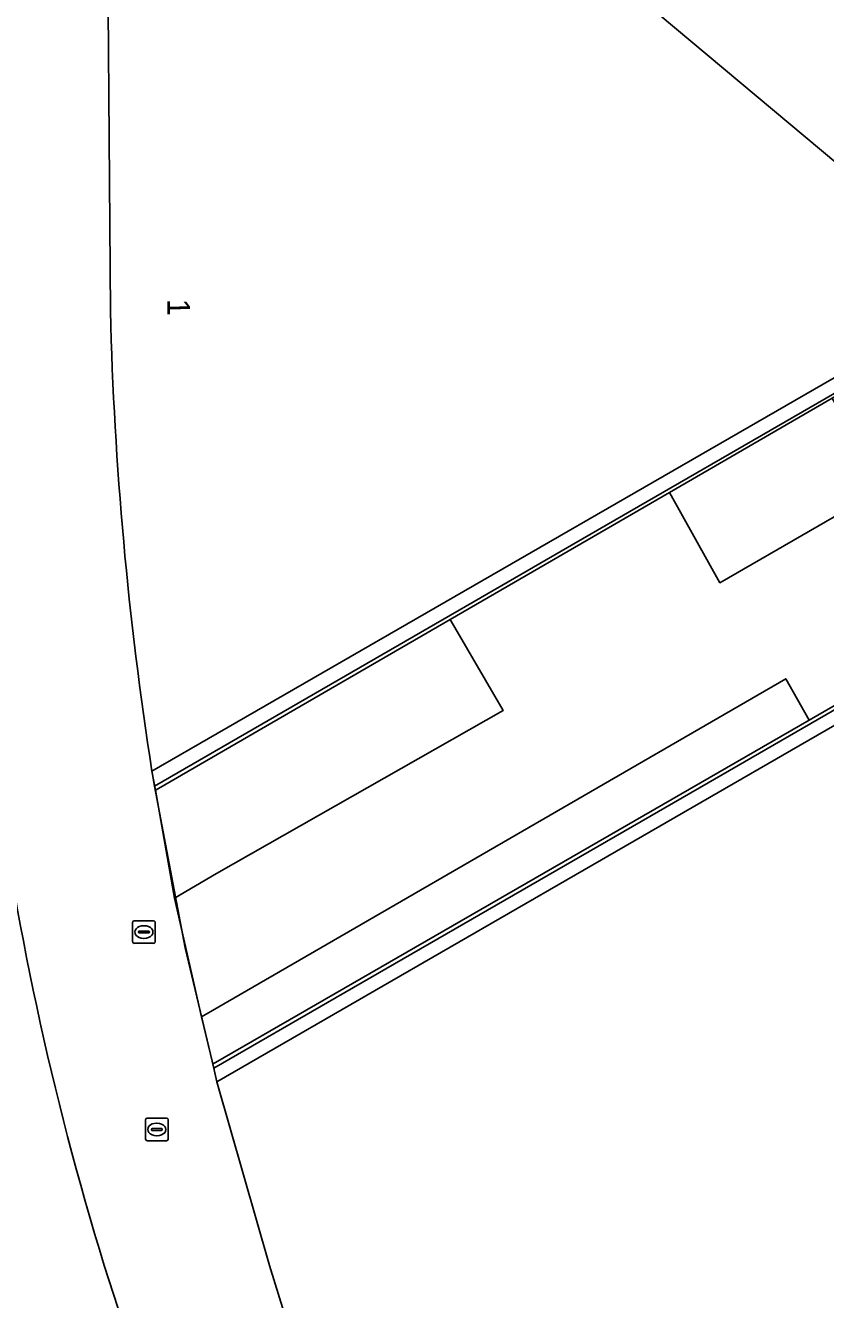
# Model space of a CAD drawing. Extents: x 155018 to 156648, y 383979 to 385733.
# Drawn here: x 155894 to 155929.3, y 384998.5 to 385054.8 of the extents above; entities that cross this region are included whole.
import ezdxf

# ---------------------------------------------------------------- set-up
doc = ezdxf.new("R2010")
doc.units = 0
for name, color, linetype in [('IMGEO_Brandkraan', 7, 'Continuous'), ('IMGEO_Groenvoorziening', 7, 'Continuous'), ('IMGEO_Lijnafwatering', 7, 'Continuous'), ('IMGEO_Pand', 7, 'Continuous'), ('IMGEO_Pand_nummerreeks', 7, 'Continuous'), ('IMGEO_Pand_overbouw', 7, 'Continuous'), ('IMGEO_Parkeervlak_open', 7, 'Continuous'), ('IMGEO_Rijbaan_lokaal_gesloten', 7, 'Continuous'), ('IMGEO_Rioolput', 7, 'Continuous'), ('IMGEO_Voetpad_gesloten', 7, 'Continuous'), ('IMGEO_Voetpad_open', 7, 'Continuous')]:
    doc.layers.add(name, color=color, linetype=linetype)

msp = doc.modelspace()

# ---------------------------------------------------------------- linework, layer by layer
at = {"layer": 'IMGEO_Brandkraan'}
for p, q in [((155899.321, 385005.577), (155899.321, 385006.429)), ((155899.396, 385006.503), (155900.248, 385006.503)), ((155900.322, 385006.429), (155900.322, 385005.577)), ((155899.58, 385005.997), (155899.58, 385006.009)), ((155900.018, 385005.96), (155899.62, 385005.96)), ((155899.623, 385006.046), (155900.021, 385006.046)), ((155899.809, 385006.283), (155899.834, 385006.283)), ((155900.064, 385006.009), (155900.064, 385005.997)), ((155900.248, 385005.503), (155899.396, 385005.503)), ((155899.832, 385005.723), (155899.807, 385005.723))]:
    msp.add_line(p, q, dxfattribs=at)
for points in [[(155899.321, 385005.577), (155899.321, 385006.429)], [(155899.396, 385006.503), (155900.248, 385006.503)], [(155900.322, 385006.429), (155900.322, 385005.577)], [(155900.248, 385005.503), (155899.396, 385005.503)]]:
    msp.add_lwpolyline(points, dxfattribs=at)
for centre, radius, start, end in [((155899.398, 385006.427), 0.0765, 91.552, 178.448), ((155899.398, 385006.427), 0.0765, 91.552, 178.448), ((155900.246, 385006.427), 0.0765, 1.552, 88.448), ((155900.246, 385006.427), 0.0765, 1.552, 88.448), ((155899.62, 385006.006), 0.0403, 85.8775, 175.7526), ((155899.617, 385005.996), 0.0366, 178.938, 274.7102), ((155900.021, 385006.003), 0.043, 264.8664, 352.4533), ((155900.025, 385006.008), 0.0386, 1.7309, 96.639), ((155899.398, 385005.579), 0.0765, 181.552, 268.448), ((155899.398, 385005.579), 0.0765, 181.552, 268.448), ((155900.246, 385005.579), 0.0765, 271.552, 358.448), ((155900.246, 385005.579), 0.0765, 271.552, 358.448)]:
    msp.add_arc(centre, radius, start, end, dxfattribs=at)
for centre, major_axis, ratio, start_param, end_param in [((155899.808, 385006.003), (-0.387, 0.002), 0.722429, 4.712389, 7.853982), ((155899.833, 385006.003), (-0.39, 0.002), 0.717154, 1.570796, 4.712389)]:
    msp.add_ellipse(centre, major_axis=major_axis, ratio=ratio, start_param=start_param, end_param=end_param, dxfattribs=at)
at = {"layer": 'IMGEO_Groenvoorziening'}
for points in [[(155931.898, 385034.323), (155929.63, 385038.296), (155922.449, 385034.136), (155924.671, 385030.145)], [(155912.773, 385028.53), (155899.888, 385021.066), (155899.761, 385020.993), (155900.603, 385016.212), (155902.451, 385017.305), (155915.106, 385024.51)], [(155928.606, 385024.084), (155927.579, 385025.908), (155902.28, 385011.253), (155901.795, 385010.979), (155902.286, 385008.899), (155902.408, 385008.964)]]:
    msp.add_lwpolyline(points, close=True, dxfattribs=at)
for centre, radius, start, end in [((155856.355, 384950.813), 135.697, 47.5775, 64.2279), ((155760.944, 384796.519), 312.012, 54.47286, 60.9796)]:
    msp.add_arc(centre, radius, start, end, dxfattribs=at)
at = {"layer": 'IMGEO_Lijnafwatering'}
for points in [[(155918.227, 385031.862), (155927.933, 385037.469), (155937.05, 385042.736), (155937.131, 385042.597)], [(155899.632, 385021.68), (155899.715, 385021.167), (155913.824, 385029.318), (155918.227, 385031.862)], [(155940.57, 385030.799), (155924.151, 385021.316)], [(155907.733, 385011.833), (155902.335, 385008.715), (155901.074, 385014.031), (155899.715, 385021.167)], [(155924.151, 385021.316), (155907.733, 385011.833)]]:
    msp.add_lwpolyline(points, dxfattribs=at)
at = {"layer": 'IMGEO_Pand'}
for points in [[(155899.603, 385021.831), (155937.216, 385043.521), (155944.599, 385047.786), (155938.057, 385052.455), (155931.863, 385056.624), (155926.702, 385059.926), (155921.138, 385063.383), (155915.823, 385066.527), (155906.455, 385071.675), (155905.501, 385072.168), (155899.039, 385075.51), (155898.459, 385075.8), (155898.171, 385073.008), (155901.728, 385072.713), (155901.197, 385063.094), (155897.611, 385063.175), (155897.771, 385042.136)], [(155913.964, 384972.207), (155949.576, 384992.767), (155931.167, 385024.688), (155902.475, 385008.1), (155904.798, 385000), (155908.101, 384989.3)]]:
    msp.add_lwpolyline(points, dxfattribs=at)
msp.add_arc((156055.177, 385046.103), 157.456, 181.44355, 188.86745, dxfattribs=at)
at = {"layer": 'IMGEO_Pand_overbouw'}
msp.add_lwpolyline([(155915.464, 385060.719), (155932.756, 385046.223), (155940.505, 385039.775), (155947.327, 385033.784), (155951.51, 385030.036), (155953.721, 385027.565), (155959.923, 385020.37), (155965.559, 385012.912)], dxfattribs=at)
at = {"layer": 'IMGEO_Parkeervlak_open'}
for points in [[(155897.771, 385042.136), (155897.611, 385063.175)], [(155908.101, 384989.3), (155904.798, 385000), (155902.475, 385008.1), (155902.286, 385008.899), (155901.795, 385010.979), (155900.603, 385016.212), (155899.761, 385020.993), (155899.603, 385021.831)], [(155897.502, 385000), (155898.509, 384996.873)]]:
    msp.add_lwpolyline(points, dxfattribs=at)
for centre, radius, start, end in [((156055.177, 385046.103), 157.456, 181.44355, 188.86745), ((156025.501, 385039.491), 133.952, 187.03486, 197.14618)]:
    msp.add_arc(centre, radius, start, end, dxfattribs=at)
at = {"layer": 'IMGEO_Rijbaan_lokaal_gesloten'}
msp.add_lwpolyline([(155898.509, 384996.873), (155897.502, 385000)], dxfattribs=at)
msp.add_arc((156025.501, 385039.491), 133.952, 187.03486, 197.14618, dxfattribs=at)
at = {"layer": 'IMGEO_Rioolput'}
for p, q in [((155898.75, 385014.297), (155898.75, 385015.149)), ((155898.825, 385015.223), (155899.677, 385015.223)), ((155899.238, 385015.003), (155899.263, 385015.003)), ((155899.751, 385015.149), (155899.751, 385014.297)), ((155899.009, 385014.717), (155899.009, 385014.729)), ((155899.447, 385014.68), (155899.049, 385014.68)), ((155899.052, 385014.766), (155899.45, 385014.766)), ((155899.261, 385014.443), (155899.236, 385014.443)), ((155899.493, 385014.729), (155899.493, 385014.717)), ((155899.677, 385014.223), (155898.825, 385014.223))]:
    msp.add_line(p, q, dxfattribs=at)
for points in [[(155898.75, 385014.297), (155898.75, 385015.149)], [(155898.825, 385015.223), (155899.677, 385015.223)], [(155899.751, 385015.149), (155899.751, 385014.297)], [(155899.677, 385014.223), (155898.825, 385014.223)]]:
    msp.add_lwpolyline(points, dxfattribs=at)
for centre, radius, start, end in [((155898.827, 385015.147), 0.0765, 91.552, 178.448), ((155898.827, 385015.147), 0.0765, 91.552, 178.448), ((155899.675, 385015.147), 0.0765, 1.552, 88.448), ((155899.675, 385015.147), 0.0765, 1.552, 88.448), ((155898.827, 385014.299), 0.0765, 181.552, 268.448), ((155898.827, 385014.299), 0.0765, 181.552, 268.448), ((155899.049, 385014.726), 0.0403, 85.8775, 175.7526), ((155899.046, 385014.716), 0.0366, 178.938, 274.7102), ((155899.45, 385014.723), 0.043, 264.8664, 352.4533), ((155899.454, 385014.728), 0.0386, 1.7309, 96.639), ((155899.675, 385014.299), 0.0765, 271.552, 358.448), ((155899.675, 385014.299), 0.0765, 271.552, 358.448)]:
    msp.add_arc(centre, radius, start, end, dxfattribs=at)
for centre, major_axis, ratio, start_param, end_param in [((155899.237, 385014.723), (-0.387, 0.002), 0.722429, 4.712389, 7.853982), ((155899.262, 385014.723), (-0.39, 0.002), 0.717154, 1.570796, 4.712389)]:
    msp.add_ellipse(centre, major_axis=major_axis, ratio=ratio, start_param=start_param, end_param=end_param, dxfattribs=at)
at = {"layer": 'IMGEO_Voetpad_gesloten'}
msp.add_arc((155760.944, 384796.519), 312.012, 54.47286, 60.9796, dxfattribs=at)
at = {"layer": 'IMGEO_Voetpad_open'}
for points in [[(155929.63, 385038.296), (155936.979, 385042.553), (155940.023, 385037.373), (155940.591, 385037.698), (155937.216, 385043.521), (155899.603, 385021.831), (155899.761, 385020.993), (155899.888, 385021.066), (155912.773, 385028.53), (155922.449, 385034.136)], [(155931.817, 385025.064), (155955.448, 385038.728), (155958.02, 385040.155), (155958.285, 385040.332), (155957.893, 385040.987), (155955.085, 385039.366), (155954.456, 385039.003), (155951.159, 385037.1), (155942.896, 385032.331), (155928.606, 385024.084), (155902.408, 385008.964), (155902.286, 385008.899), (155902.475, 385008.1), (155931.167, 385024.688), (155949.576, 384992.767), (155913.964, 384972.207), (155914.194, 384971.639), (155914.251, 384971.5), (155914.373, 384971.571), (155938.439, 384985.458), (155950.631, 384992.493), (155942.064, 385007.325)]]:
    msp.add_lwpolyline(points, close=True, dxfattribs=at)
msp.add_lwpolyline([(155931.898, 385034.323), (155924.671, 385030.145), (155922.449, 385034.136), (155912.773, 385028.53), (155915.106, 385024.51), (155902.451, 385017.305), (155900.603, 385016.212), (155901.795, 385010.979), (155902.28, 385011.253), (155927.579, 385025.908), (155928.606, 385024.084), (155942.896, 385032.331)], dxfattribs=at)
msp.add_arc((155856.355, 384950.813), 135.697, 47.5775, 64.2279, dxfattribs=at)

# ---------------------------------------------------------------- texts
at = {"layer": 'IMGEO_Pand_nummerreeks'}
msp.add_text('1', height=1, rotation=270.4357, dxfattribs=at).set_placement((155900.286, 385042.677))

doc.saveas('drawing.dxf')
